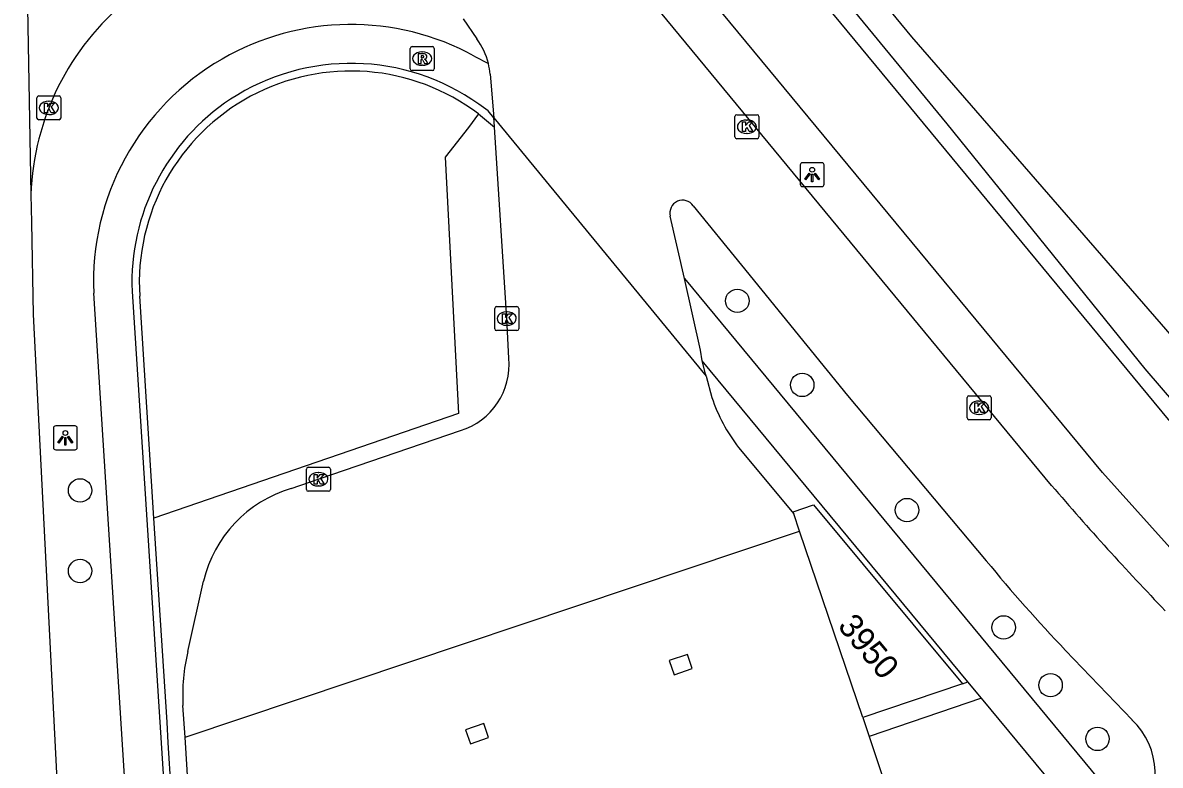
# Model space of a CAD drawing. Extents: x 155018 to 156648, y 383980 to 385733.
# Drawn here: x 156013.94 to 156061.45, y 385199.53 to 385230.55 of the extents above; entities that cross this region are included whole.
import ezdxf

# ---------------------------------------------------------------- set-up
doc = ezdxf.new("R2010")
doc.units = 0
for name, color, linetype in [('IMGEO_Berm_groen', 7, 'Continuous'), ('IMGEO_Boom', 7, 'Continuous'), ('IMGEO_Fietspad_gesloten', 7, 'Continuous'), ('IMGEO_Gemengd_bos', 7, 'Continuous'), ('IMGEO_Kolk', 7, 'Continuous'), ('IMGEO_Lichtpunt', 7, 'Continuous'), ('IMGEO_Muur', 7, 'Continuous'), ('IMGEO_Pand', 7, 'Continuous'), ('IMGEO_Pand_nummerreeks', 7, 'Continuous'), ('IMGEO_Rijbaan_lokaal_gesloten', 7, 'Continuous'), ('IMGEO_Rijbaan_lokaal_open', 7, 'Continuous'), ('IMGEO_Rijbaan_regionaal_gesloten', 7, 'Continuous'), ('IMGEO_Rioolput', 7, 'Continuous'), ('IMGEO_Voetpad_open', 7, 'Continuous')]:
    doc.layers.add(name, color=color, linetype=linetype)

msp = doc.modelspace()

# ---------------------------------------------------------------- linework, layer by layer
at = {"layer": 'IMGEO_Berm_groen'}
msp.add_lwpolyline([(156102.546, 385188.598), (156077.76, 385201.237), (156073.183, 385203.997), (156068.77, 385207.699), (156064.755, 385211.524), (156060.823, 385216.091), (156052.553, 385226.326), (156042.069, 385239.075), (156026.166, 385258.048)], dxfattribs=at)
at = {"layer": 'IMGEO_Boom'}
for centre in [(156043.79, 385218.932), (156046.5, 385215.42), (156016.338, 385211.014), (156050.876, 385210.193), (156016.337, 385207.649), (156054.913, 385205.291), (156056.874, 385202.879), (156058.833, 385200.635)]:
    msp.add_circle(centre, 0.489, dxfattribs=at)
at = {"layer": 'IMGEO_Fietspad_gesloten'}
for points in [[(156064.494, 385205.821), (156062.35, 385208.067), (156059.041, 385211.757), (156023.23, 385255.044), (156021.958, 385256.389)], [(156026.511, 385256.663), (156061.779, 385213.971), (156064.786, 385210.637)]]:
    msp.add_lwpolyline(points, dxfattribs=at)
at = {"layer": 'IMGEO_Gemengd_bos'}
msp.add_lwpolyline([(156026.166, 385258.048), (156030.003, 385255.014), (156036.796, 385247.271), (156051.061, 385229.962), (156063.426, 385215.728)], dxfattribs=at)
at = {"layer": 'IMGEO_Kolk'}
for p, q in [((156014.533, 385226.564), (156014.533, 385227.416)), ((156014.608, 385227.49), (156015.46, 385227.49)), ((156015.534, 385227.416), (156015.534, 385226.564)), ((156015.021, 385227.27), (156015.046, 385227.27)), ((156015.46, 385226.49), (156014.608, 385226.49)), ((156015.044, 385226.71), (156015.019, 385226.71)), ((156043.69, 385225.775), (156043.69, 385226.627)), ((156043.765, 385226.701), (156044.617, 385226.701)), ((156044.178, 385226.481), (156044.203, 385226.481)), ((156044.691, 385226.627), (156044.691, 385225.775)), ((156044.201, 385225.921), (156044.176, 385225.921)), ((156044.617, 385225.701), (156043.765, 385225.701)), ((156033.656, 385217.765), (156033.656, 385218.617)), ((156033.731, 385218.691), (156034.583, 385218.691)), ((156034.144, 385218.471), (156034.169, 385218.471)), ((156034.657, 385218.617), (156034.657, 385217.765)), ((156034.167, 385217.911), (156034.142, 385217.911)), ((156034.583, 385217.691), (156033.731, 385217.691)), ((156053.389, 385214.039), (156053.389, 385214.891)), ((156053.464, 385214.965), (156054.316, 385214.965)), ((156053.877, 385214.745), (156053.902, 385214.745)), ((156054.39, 385214.891), (156054.39, 385214.039)), ((156053.9, 385214.185), (156053.875, 385214.185)), ((156054.316, 385213.965), (156053.464, 385213.965)), ((156025.79, 385211.053), (156025.79, 385211.905)), ((156025.865, 385211.979), (156026.717, 385211.979)), ((156026.278, 385211.759), (156026.303, 385211.759)), ((156026.791, 385211.905), (156026.791, 385211.053)), ((156026.301, 385211.199), (156026.276, 385211.199)), ((156026.717, 385210.979), (156025.865, 385210.979))]:
    msp.add_line(p, q, dxfattribs=at)
for points in [[(156014.533, 385226.564), (156014.533, 385227.416)], [(156014.608, 385227.49), (156015.46, 385227.49)], [(156015.534, 385227.416), (156015.534, 385226.564)], [(156014.854, 385227.19), (156014.977, 385227.19), (156014.977, 385227.039), (156015.107, 385227.19), (156015.271, 385227.19), (156015.125, 385227.039), (156015.278, 385226.79), (156015.126, 385226.79), (156015.041, 385226.954), (156014.977, 385226.887), (156014.977, 385226.79), (156014.854, 385226.79), (156014.854, 385227.19)], [(156015.46, 385226.49), (156014.608, 385226.49)], [(156043.69, 385225.775), (156043.69, 385226.627)], [(156043.765, 385226.701), (156044.617, 385226.701)], [(156044.011, 385226.401), (156044.134, 385226.401), (156044.134, 385226.25), (156044.264, 385226.401), (156044.428, 385226.401), (156044.282, 385226.25), (156044.435, 385226.001), (156044.283, 385226.001), (156044.198, 385226.165), (156044.134, 385226.098), (156044.134, 385226.001), (156044.011, 385226.001), (156044.011, 385226.401)], [(156044.691, 385226.627), (156044.691, 385225.775)], [(156044.617, 385225.701), (156043.765, 385225.701)], [(156033.656, 385217.765), (156033.656, 385218.617)], [(156033.731, 385218.691), (156034.583, 385218.691)], [(156033.977, 385218.391), (156034.1, 385218.391), (156034.1, 385218.24), (156034.23, 385218.391), (156034.394, 385218.391), (156034.248, 385218.24), (156034.401, 385217.991), (156034.249, 385217.991), (156034.164, 385218.155), (156034.1, 385218.088), (156034.1, 385217.991), (156033.977, 385217.991), (156033.977, 385218.391)], [(156034.657, 385218.617), (156034.657, 385217.765)], [(156034.583, 385217.691), (156033.731, 385217.691)], [(156053.389, 385214.039), (156053.389, 385214.891)], [(156053.464, 385214.965), (156054.316, 385214.965)], [(156053.71, 385214.665), (156053.833, 385214.665), (156053.833, 385214.514), (156053.963, 385214.665), (156054.127, 385214.665), (156053.981, 385214.514), (156054.134, 385214.265), (156053.982, 385214.265), (156053.897, 385214.429), (156053.833, 385214.362), (156053.833, 385214.265), (156053.71, 385214.265), (156053.71, 385214.665)], [(156054.39, 385214.891), (156054.39, 385214.039)], [(156054.316, 385213.965), (156053.464, 385213.965)], [(156025.79, 385211.053), (156025.79, 385211.905)], [(156025.865, 385211.979), (156026.717, 385211.979)], [(156026.111, 385211.679), (156026.234, 385211.679), (156026.234, 385211.528), (156026.364, 385211.679), (156026.528, 385211.679), (156026.382, 385211.528), (156026.535, 385211.279), (156026.383, 385211.279), (156026.298, 385211.443), (156026.234, 385211.376), (156026.234, 385211.279), (156026.111, 385211.279), (156026.111, 385211.679)], [(156026.791, 385211.905), (156026.791, 385211.053)], [(156026.717, 385210.979), (156025.865, 385210.979)]]:
    msp.add_lwpolyline(points, dxfattribs=at)
for centre, start, end in [((156014.61, 385227.414), 91.552, 178.448), ((156014.61, 385227.414), 91.552, 178.448), ((156015.458, 385227.414), 1.552, 88.448), ((156015.458, 385227.414), 1.552, 88.448), ((156014.61, 385226.566), 181.552, 268.448), ((156014.61, 385226.566), 181.552, 268.448), ((156015.458, 385226.566), 271.552, 358.448), ((156015.458, 385226.566), 271.552, 358.448), ((156043.767, 385226.625), 91.552, 178.448), ((156043.767, 385226.625), 91.552, 178.448), ((156044.615, 385226.625), 1.552, 88.448), ((156044.615, 385226.625), 1.552, 88.448), ((156043.767, 385225.777), 181.552, 268.448), ((156043.767, 385225.777), 181.552, 268.448), ((156044.615, 385225.777), 271.552, 358.448), ((156044.615, 385225.777), 271.552, 358.448), ((156033.733, 385218.615), 91.552, 178.448), ((156033.733, 385218.615), 91.552, 178.448), ((156034.581, 385218.615), 1.552, 88.448), ((156034.581, 385218.615), 1.552, 88.448), ((156033.733, 385217.767), 181.552, 268.448), ((156033.733, 385217.767), 181.552, 268.448), ((156034.581, 385217.767), 271.552, 358.448), ((156034.581, 385217.767), 271.552, 358.448), ((156053.466, 385214.889), 91.552, 178.448), ((156053.466, 385214.889), 91.552, 178.448), ((156054.314, 385214.889), 1.552, 88.448), ((156054.314, 385214.889), 1.552, 88.448), ((156053.466, 385214.041), 181.552, 268.448), ((156053.466, 385214.041), 181.552, 268.448), ((156054.314, 385214.041), 271.552, 358.448), ((156054.314, 385214.041), 271.552, 358.448), ((156025.867, 385211.903), 91.552, 178.448), ((156025.867, 385211.903), 91.552, 178.448), ((156026.715, 385211.903), 1.552, 88.448), ((156026.715, 385211.903), 1.552, 88.448), ((156025.867, 385211.055), 181.552, 268.448), ((156025.867, 385211.055), 181.552, 268.448), ((156026.715, 385211.055), 271.552, 358.448), ((156026.715, 385211.055), 271.552, 358.448)]:
    msp.add_arc(centre, 0.0765, start, end, dxfattribs=at)
for centre, major_axis, ratio, start_param, end_param in [((156015.02, 385226.99), (-0.387, 0.002), 0.722429, 4.712389, 7.853982), ((156015.045, 385226.99), (-0.39, 0.002), 0.717154, 1.570796, 4.712389), ((156044.177, 385226.201), (-0.387, 0.002), 0.722429, 4.712389, 7.853982), ((156044.202, 385226.201), (-0.39, 0.002), 0.717154, 1.570796, 4.712389), ((156034.143, 385218.191), (-0.387, 0.002), 0.722429, 4.712389, 7.853982), ((156034.168, 385218.191), (-0.39, 0.002), 0.717154, 1.570796, 4.712389), ((156053.876, 385214.465), (-0.387, 0.002), 0.722429, 4.712389, 7.853982), ((156053.901, 385214.465), (-0.39, 0.002), 0.717154, 1.570796, 4.712389), ((156026.277, 385211.479), (-0.387, 0.002), 0.722429, 4.712389, 7.853982), ((156026.302, 385211.479), (-0.39, 0.002), 0.717154, 1.570796, 4.712389)]:
    msp.add_ellipse(centre, major_axis=major_axis, ratio=ratio, start_param=start_param, end_param=end_param, dxfattribs=at)
at = {"layer": 'IMGEO_Lichtpunt'}
for p, q in [((156046.417, 385224.606), (156046.417, 385223.799)), ((156046.417, 385224.606), (156046.417, 385223.799)), ((156047.319, 385224.701), (156046.511, 385224.701)), ((156047.319, 385224.701), (156046.511, 385224.701)), ((156047.413, 385223.799), (156047.413, 385224.606)), ((156047.413, 385223.799), (156047.413, 385224.606)), ((156046.511, 385223.705), (156047.319, 385223.705)), ((156046.511, 385223.705), (156047.319, 385223.705)), ((156015.224, 385213.613), (156015.224, 385212.806)), ((156015.224, 385213.613), (156015.224, 385212.806)), ((156016.126, 385213.708), (156015.318, 385213.708)), ((156016.126, 385213.708), (156015.318, 385213.708)), ((156016.22, 385212.806), (156016.22, 385213.613)), ((156016.22, 385212.806), (156016.22, 385213.613)), ((156015.318, 385212.712), (156016.126, 385212.712)), ((156015.318, 385212.712), (156016.126, 385212.712))]:
    msp.add_line(p, q, dxfattribs=at)
for points in [[(156046.791, 385224.27), (156046.83, 385224.242), (156046.642, 385223.98), (156046.604, 385224.007), (156046.791, 385224.27)], [(156046.893, 385224.222), (156046.94, 385224.222), (156046.94, 385223.9), (156046.893, 385223.9), (156046.893, 385224.222)], [(156047.003, 385224.242), (156047.041, 385224.269), (156047.228, 385224.007), (156047.189, 385223.979), (156047.003, 385224.242)], [(156015.598, 385213.277), (156015.637, 385213.249), (156015.449, 385212.987), (156015.411, 385213.014), (156015.598, 385213.277)], [(156015.7, 385213.229), (156015.747, 385213.229), (156015.747, 385212.907), (156015.7, 385212.907), (156015.7, 385213.229)], [(156015.81, 385213.249), (156015.848, 385213.276), (156016.035, 385213.014), (156015.996, 385212.986), (156015.81, 385213.249)]]:
    msp.add_lwpolyline(points, dxfattribs=at)
for centre in [(156046.916, 385224.404), (156015.723, 385213.411)]:
    msp.add_circle(centre, 0.0994, dxfattribs=at)
for centre, start, end in [((156046.511, 385224.606), 90, 180), ((156046.511, 385224.606), 90, 180), ((156047.319, 385224.606), 0, 90), ((156047.319, 385224.606), 0, 90), ((156046.511, 385223.799), 180, 270), ((156046.511, 385223.799), 180, 270), ((156047.319, 385223.799), 270, 0), ((156047.319, 385223.799), 270, 360), ((156015.318, 385213.613), 90, 180), ((156015.318, 385213.613), 90, 180), ((156016.126, 385213.613), 0, 90), ((156016.126, 385213.613), 0, 90), ((156015.318, 385212.806), 180, 270), ((156015.318, 385212.806), 180, 270), ((156016.126, 385212.806), 270, 0), ((156016.126, 385212.806), 270, 360)]:
    msp.add_arc(centre, 0.0946, start, end, dxfattribs=at)
at = {"layer": 'IMGEO_Muur'}
for points in [[(156040.946, 385203.904), (156041.145, 385203.317), (156041.902, 385203.574), (156041.703, 385204.161), (156040.946, 385203.904)], [(156032.442, 385201.019), (156032.641, 385200.432), (156033.398, 385200.689), (156033.199, 385201.276), (156032.442, 385201.019)]]:
    msp.add_lwpolyline(points, dxfattribs=at)
at = {"layer": 'IMGEO_Pand'}
for points in [[(156046.148, 385210.031), (156046.116, 385210.125), (156046.968, 385210.414), (156053.19, 385202.937)], [(156046.391, 385209.315), (156046.148, 385210.031)], [(156049.033, 385201.527), (156046.391, 385209.315)], [(156053.19, 385202.937), (156049.033, 385201.527)]]:
    msp.add_lwpolyline(points, dxfattribs=at)
at = {"layer": 'IMGEO_Rijbaan_lokaal_gesloten'}
for points in [[(156056.919, 385211.216), (156034.301, 385238.598)], [(156032.334, 385230.704), (156032.905, 385229.872)], [(156033.47, 385228.403), (156033.625, 385226.577)], [(156033.625, 385226.577), (156042.491, 385215.791)], [(156041.95, 385222.898), (156043.958, 385220.426), (156048.392, 385214.981), (156054.187, 385208.075)], [(156041.577, 385219.861), (156040.991, 385222.464)], [(156042.326, 385216.419), (156042.252, 385216.865), (156041.577, 385219.861)], [(156042.491, 385215.791), (156042.466, 385215.888), (156042.326, 385216.419)], [(156020.72, 385200.712), (156046.391, 385209.315)], [(156057.501, 385204.334), (156060.275, 385201.438)], [(156049.033, 385201.527), (156049.295, 385200.737)], [(156049.295, 385200.737), (156050.003, 385198.603)], [(156020.977, 385196.617), (156020.72, 385200.712)]]:
    msp.add_lwpolyline(points, dxfattribs=at)
for centre, radius, start, end in [((156025.251, 385222.985), 10.974, 129.0869, 177.9749), ((156030.441, 385228.077), 3.048, 14.534, 36.077), ((156030.429, 385228.089), 3.057, 5.8933, 14.2566), ((156041.506, 385222.602), 0.533, 33.6724, 195.0263), ((156149.823, 385290.754), 122.301, 220.56785, 223.87693), ((156102.447, 385247.488), 62.309, 219.238, 223.83486), ((156058.124, 385199.178), 3.119, 317.601, 46.4158)]:
    msp.add_arc(centre, radius, start, end, dxfattribs=at)
at = {"layer": 'IMGEO_Rijbaan_lokaal_open'}
for points in [[(156033.653, 385226.189), (156033.639, 385226.417), (156033.625, 385226.577)], [(156034.251, 385216.538), (156034.157, 385218.191), (156033.653, 385226.189)], [(156042.491, 385215.791), (156042.725, 385214.899)], [(156025.155, 385211.09), (156026.324, 385211.491), (156032.224, 385213.509)], [(156043.845, 385212.803), (156046.148, 385210.031)], [(156020.836, 385204.282), (156021.493, 385207.225)], [(156020.72, 385200.712), (156020.636, 385202.035)]]:
    msp.add_lwpolyline(points, dxfattribs=at)
for centre, radius, start, end in [((156031.364, 385216.277), 2.898, 287.2531, 5.1662), ((156049.496, 385217.17), 7.142, 198.5407, 217.695), ((156026.646, 385206.01), 5.294, 106.3574, 166.7323), ((156028.461, 385202.471), 7.837, 166.639, 183.1882)]:
    msp.add_arc(centre, radius, start, end, dxfattribs=at)
at = {"layer": 'IMGEO_Rijbaan_regionaal_gesloten'}
for points in [[(156013.943, 385242.128), (156014.284, 385223.373)], [(156014.284, 385223.373), (156014.305, 385222.197), (156014.385, 385218.361), (156016.2, 385182.508)]]:
    msp.add_lwpolyline(points, dxfattribs=at)
at = {"layer": 'IMGEO_Rioolput'}
for p, q in [((156030.128, 385228.623), (156030.128, 385229.475)), ((156030.203, 385229.549), (156031.055, 385229.549)), ((156030.616, 385229.329), (156030.641, 385229.329)), ((156031.129, 385229.475), (156031.129, 385228.623)), ((156030.639, 385228.769), (156030.614, 385228.769)), ((156031.055, 385228.549), (156030.203, 385228.549))]:
    msp.add_line(p, q, dxfattribs=at)
for points in [[(156030.128, 385228.623), (156030.128, 385229.475)], [(156030.203, 385229.549), (156031.055, 385229.549)], [(156030.717, 385229.247), (156030.465, 385229.249), (156030.465, 385228.849)], [(156031.129, 385229.475), (156031.129, 385228.623)], [(156030.465, 385228.849), (156030.589, 385228.849), (156030.589, 385229.011), (156030.6, 385229.011)], [(156030.643, 385229.168), (156030.589, 385229.168), (156030.589, 385229.087)], [(156030.589, 385229.087), (156030.641, 385229.087)], [(156030.647, 385228.982), (156030.718, 385228.849), (156030.858, 385228.849), (156030.793, 385228.975)], [(156031.055, 385228.549), (156030.203, 385228.549)]]:
    msp.add_lwpolyline(points, dxfattribs=at)
for centre, radius, start, end in [((156030.205, 385229.473), 0.0765, 91.552, 178.448), ((156030.205, 385229.473), 0.0765, 91.552, 178.448), ((156030.716, 385229.137), 0.109, 350.3612, 89.416), ((156031.053, 385229.473), 0.0765, 1.552, 88.448), ((156031.053, 385229.473), 0.0765, 1.552, 88.448), ((156030.599, 385228.958), 0.0533, 26.0293, 88.6989), ((156030.625, 385229.276), 0.19, 274.7715, 282.9687), ((156030.649, 385229.072), 0.0964, 77.0061, 93.1865), ((156030.663, 385229.129), 0.0378, 276.6634, 79.6772), ((156030.714, 385229.137), 0.112, 277.5842, 350.9817), ((156030.698, 385228.922), 0.108, 29.5134, 73.7905), ((156030.205, 385228.625), 0.0765, 181.552, 268.448), ((156030.205, 385228.625), 0.0765, 181.552, 268.448), ((156031.053, 385228.625), 0.0765, 271.552, 358.448), ((156031.053, 385228.625), 0.0765, 271.552, 358.448)]:
    msp.add_arc(centre, radius, start, end, dxfattribs=at)
for centre, major_axis, ratio, start_param, end_param in [((156030.615, 385229.049), (-0.387, 0.002), 0.722429, 4.712389, 7.853982), ((156030.64, 385229.049), (-0.39, 0.002), 0.717154, 1.570796, 4.712389)]:
    msp.add_ellipse(centre, major_axis=major_axis, ratio=ratio, start_param=start_param, end_param=end_param, dxfattribs=at)
at = {"layer": 'IMGEO_Voetpad_open'}
for points in [[(156032.804, 385229.155), (156033.392, 385228.842)], [(156033.625, 385226.577), (156033.388, 385226.865), (156032.989, 385227.147)], [(156032.982, 385226.735), (156032.559, 385226.177), (156031.585, 385224.925), (156032.146, 385214.227), (156019.423, 385209.853)], [(156032.982, 385226.735), (156033.653, 385226.189)], [(156041.577, 385219.861), (156060.428, 385197.075)], [(156019.621, 385189.721), (156018.796, 385189.647), (156016.906, 385219.253)], [(156018.51, 385219.325), (156020.276, 385191.792), (156020.404, 385189.791)], [(156019.423, 385209.853), (156018.829, 385219.123)], [(156053.423, 385203.016), (156042.326, 385216.419)], [(156020.267, 385196.573), (156020.022, 385200.478), (156019.969, 385201.332), (156019.423, 385209.853)], [(156053.19, 385202.937), (156053.423, 385203.016)], [(156053.991, 385202.33), (156053.423, 385203.016)], [(156053.991, 385202.33), (156049.295, 385200.737)], [(156058.883, 385196.421), (156053.991, 385202.33)]]:
    msp.add_lwpolyline(points, dxfattribs=at)
for centre, radius, start, end in [((156027.65, 385219.737), 10.736, 61.3095, 120.0508), ((156027.632, 385219.726), 10.737, 119.9379, 182.5247), ((156027.653, 385219.637), 9.212, 54.6052, 123.1185), ((156027.645, 385219.696), 8.834, 52.8292, 183.7167), ((156027.683, 385219.695), 9.18, 123.4697, 182.3092)]:
    msp.add_arc(centre, radius, start, end, dxfattribs=at)

# ---------------------------------------------------------------- texts
at = {"layer": 'IMGEO_Pand_nummerreeks'}
msp.add_text('3950', height=1, rotation=309.7631, dxfattribs=at).set_placement((156047.946, 385205.33))

doc.saveas('drawing.dxf')
